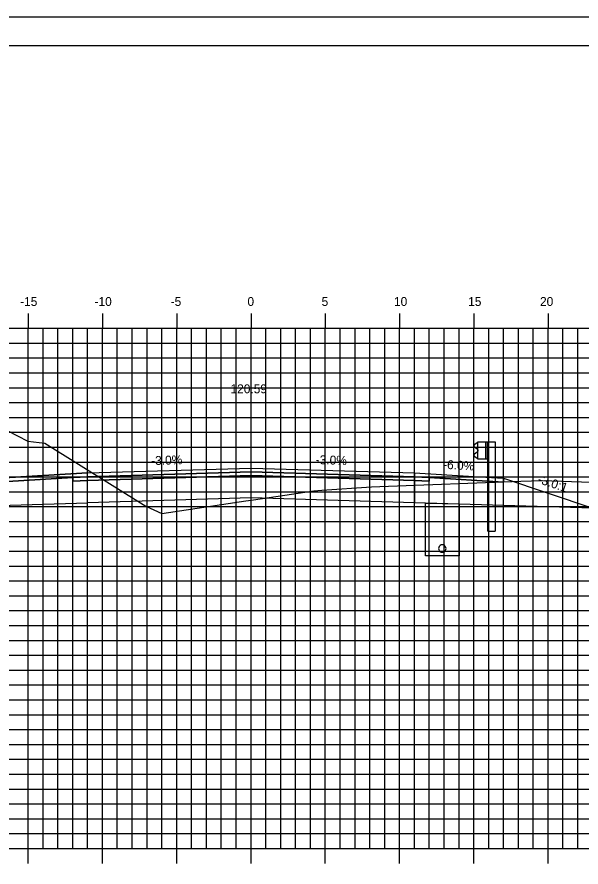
# Model space of a CAD drawing. Extents: x 850598 to 870284, y 366541 to 366651.
# Drawn here: x 859948.9 to 859986.9, y 366594 to 366651.2 of the extents above; entities that cross this region are included whole.
import ezdxf

# ---------------------------------------------------------------- set-up
doc = ezdxf.new("R2010")
doc.units = 0
for name, color, linetype in [('ANNOTATION', 7, 'Continuous'), ('BORDER', 7, 'Continuous'), ('D_Drainage_Underdrain', 7, 'Continuous'), ('D_Drainage_Underdrain_06in', 7, 'Continuous'), ('D_Guardrail_Beam_Rt', 7, 'Continuous'), ('D_Roadway_Centerline', 7, 'Continuous'), ('D_Roadway_Centerline_Text', 7, 'Continuous'), ('D_Roadway_Edge_Shoulder', 7, 'Continuous'), ('D_Roadway_Edge_TW', 7, 'Continuous'), ('D_Roadway_Pavement', 7, 'Continuous'), ('D_Roadway_SubGrade', 7, 'Continuous'), ('H_V ANNOTATION', 7, 'Continuous'), ('MAJOR', 7, 'Continuous'), ('MINOR', 7, 'Continuous'), ('PLOT BOUNDARY', 7, 'Continuous'), ('S_Roadway_Centerline', 7, 'Continuous')]:
    doc.layers.add(name, color=color, linetype=linetype)

msp = doc.modelspace()

# ---------------------------------------------------------------- linework, layer by layer
at = {"layer": 'BORDER'}
msp.add_line((860079.672, 366649.225), (859919.672, 366649.225), dxfattribs=at)
at = {"layer": 'D_Drainage_Underdrain'}
msp.add_lwpolyline([(859978.672, 366618.407), (859978.672, 366614.906), (859976.422, 366614.906), (859976.422, 366618.452)], close=True, dxfattribs=at)
at = {"layer": 'D_Drainage_Underdrain_06in'}
msp.add_lwpolyline([(859977.547, 366615.656), (859977.47, 366615.644), (859977.4, 366615.609), (859977.345, 366615.553), (859977.309, 366615.484), (859977.297, 366615.406), (859977.309, 366615.329), (859977.345, 366615.259), (859977.4, 366615.204), (859977.47, 366615.169), (859977.547, 366615.156), (859977.624, 366615.169), (859977.694, 366615.204), (859977.749, 366615.259), (859977.785, 366615.329), (859977.797, 366615.406), (859977.785, 366615.484), (859977.749, 366615.553), (859977.694, 366615.609), (859977.624, 366615.644)], close=True, dxfattribs=at)
at = {"layer": 'D_Guardrail_Beam_Rt'}
for p, q in [((859979.853, 366622.488), (859979.709, 366622.388)), ((859979.709, 366622.245), (859979.905, 366622.109)), ((859979.943, 366622.508), (859979.869, 366622.495)), ((859979.938, 366622.044), (859979.938, 366621.953)), ((859979.943, 366622.582), (859980.63, 366622.582)), ((859979.943, 366621.416), (859979.943, 366622.582)), ((859980.464, 366622.582), (859980.464, 366621.416)), ((859980.568, 366622.582), (859980.568, 366621.416)), ((859980.63, 366622.582), (859981.101, 366622.582)), ((859980.63, 366622.582), (859980.63, 366621.416)), ((859981.101, 366622.582), (859981.101, 366616.582)), ((859979.905, 366621.889), (859979.709, 366621.753)), ((859979.709, 366621.61), (859979.853, 366621.51)), ((859979.869, 366621.503), (859979.943, 366621.49)), ((859980.63, 366621.416), (859979.943, 366621.416)), ((859980.609, 366616.582), (859980.609, 366621.416)), ((859980.609, 366616.582), (859981.101, 366616.582))]:
    msp.add_line(p, q, dxfattribs=at)
for centre, major_axis, start_param, end_param in [((859979.76, 366622.317), (-0.0877, 0), 5.323254, 7.243116), ((859979.877, 366622.454), (-0.0417, 0), 4.886922, 5.323254), ((859979.859, 366622.044), (0.0789, 0), 0, 0.959931), ((859979.76, 366621.681), (-0.0877, 0), 5.323254, 7.243116), ((859979.877, 366621.544), (-0.0417, 0), 0.959931, 1.396263), ((859979.859, 366621.953), (0.0789, 0), 5.323254, 6.283185)]:
    msp.add_ellipse(centre, major_axis=major_axis, ratio=0.995501, start_param=start_param, end_param=end_param, dxfattribs=at)
at = {"layer": 'D_Roadway_Centerline'}
msp.add_lwpolyline([(859924.672, 366618.704), (859929.472, 366616.304), (859934.283, 366617.907), (859939.472, 366619.637), (859953.672, 366620.489), (859964.672, 366620.819), (859975.672, 366620.489), (859979.672, 366620.249), (859981.672, 366620.129), (859987.672, 366618.129), (860031.515, 366608.243), (860048.263, 366604.467), (860058.125, 366602.243), (860062.125, 366602.243)], dxfattribs=at)
at = {"layer": 'D_Roadway_Edge_Shoulder'}
for points in [[(859953.672, 366620.489), (859939.472, 366619.637), (859939.472, 366619.387), (859952.672, 366620.179), (859953.672, 366620.239)], [(859975.672, 366620.489), (859979.672, 366620.249), (859979.672, 366620.249), (859981.672, 366620.129), (859981.672, 366619.879), (859976.672, 366620.179), (859975.672, 366620.239)]]:
    msp.add_lwpolyline(points, close=True, dxfattribs=at)
at = {"layer": 'D_Roadway_Edge_TW'}
msp.add_lwpolyline([(859953.672, 366620.239), (859953.672, 366620.489), (859964.672, 366620.819), (859975.672, 366620.489), (859975.672, 366620.239), (859964.672, 366620.569)], close=True, dxfattribs=at)
at = {"layer": 'D_Roadway_Pavement'}
for points in [[(859953.672, 366619.989), (859953.672, 366620.239), (859964.672, 366620.569), (859975.672, 366620.239), (859975.672, 366619.989), (859964.672, 366620.319)], [(859953.672, 366620.239), (859952.672, 366620.179), (859952.672, 366619.929), (859953.672, 366619.989)], [(859975.672, 366620.239), (859976.672, 366620.179), (859976.672, 366619.929), (859975.672, 366619.989)]]:
    msp.add_lwpolyline(points, close=True, dxfattribs=at)
at = {"layer": 'D_Roadway_SubGrade'}
for points in [[(859953.672, 366619.989), (859952.672, 366619.929), (859952.672, 366620.179), (859939.472, 366619.387), (859939.472, 366619.637), (859934.283, 366617.907), (859953.672, 366618.489)], [(859953.672, 366618.489), (859953.672, 366619.989), (859964.672, 366620.319), (859975.672, 366619.989), (859975.672, 366618.489), (859964.672, 366618.819)], [(859975.672, 366619.989), (859976.672, 366619.929), (859976.672, 366620.179), (859981.672, 366619.879), (859981.672, 366620.129), (859987.672, 366618.129), (859975.672, 366618.489)]]:
    msp.add_lwpolyline(points, close=True, dxfattribs=at)
at = {"layer": 'MAJOR'}
for p, q in [((859949.672, 366631.227), (859949.672, 366630.225)), ((859949.672, 366631.227), (859949.672, 366630.225)), ((859954.672, 366631.227), (859954.672, 366630.225)), ((859954.672, 366631.227), (859954.672, 366630.225)), ((859959.672, 366631.227), (859959.672, 366630.225)), ((859959.672, 366631.227), (859959.672, 366630.225)), ((859964.672, 366631.227), (859964.672, 366630.225)), ((859964.672, 366631.227), (859964.672, 366630.225)), ((859969.672, 366631.227), (859969.672, 366630.225)), ((859969.672, 366631.227), (859969.672, 366630.225)), ((859974.672, 366631.227), (859974.672, 366630.225)), ((859974.672, 366631.227), (859974.672, 366630.225)), ((859979.672, 366631.227), (859979.672, 366630.225)), ((859979.672, 366631.227), (859979.672, 366630.225)), ((859984.672, 366631.227), (859984.672, 366630.225)), ((859984.672, 366631.227), (859984.672, 366630.225)), ((859924.672, 366630.225), (860064.672, 366630.225)), ((859924.672, 366630.225), (860064.672, 366630.225)), ((859924.672, 366630.225), (860064.672, 366630.225)), ((859924.672, 366630.225), (860064.672, 366630.225)), ((859949.672, 366595.225), (859949.672, 366630.225)), ((859949.672, 366595.225), (859949.672, 366630.225)), ((859954.672, 366595.225), (859954.672, 366630.225)), ((859954.672, 366595.225), (859954.672, 366630.225)), ((859959.672, 366595.225), (859959.672, 366630.225)), ((859959.672, 366595.225), (859959.672, 366630.225)), ((859964.672, 366595.225), (859964.672, 366630.225)), ((859964.672, 366595.225), (859964.672, 366630.225)), ((859969.672, 366595.225), (859969.672, 366630.225)), ((859969.672, 366595.225), (859969.672, 366630.225)), ((859974.672, 366595.225), (859974.672, 366630.225)), ((859974.672, 366595.225), (859974.672, 366630.225)), ((859979.672, 366595.225), (859979.672, 366630.225)), ((859979.672, 366595.225), (859979.672, 366630.225)), ((859984.672, 366595.225), (859984.672, 366630.225)), ((859984.672, 366595.225), (859984.672, 366630.225)), ((859924.672, 366625.225), (860064.672, 366625.225)), ((859924.672, 366625.225), (860064.672, 366625.225)), ((859924.672, 366620.225), (860064.672, 366620.225)), ((859924.672, 366620.225), (860064.672, 366620.225)), ((859924.672, 366615.225), (860064.672, 366615.225)), ((859924.672, 366615.225), (860064.672, 366615.225)), ((859924.672, 366610.225), (860064.672, 366610.225)), ((859924.672, 366610.225), (860064.672, 366610.225)), ((859924.672, 366605.225), (860064.672, 366605.225)), ((859924.672, 366605.225), (860064.672, 366605.225)), ((859924.672, 366600.225), (860064.672, 366600.225)), ((859924.672, 366600.225), (860064.672, 366600.225)), ((859924.672, 366595.225), (860064.672, 366595.225)), ((859924.672, 366595.225), (860064.672, 366595.225)), ((859924.672, 366595.225), (860064.672, 366595.225)), ((859924.672, 366595.225), (860064.672, 366595.225)), ((859949.672, 366594.223), (859949.672, 366595.225)), ((859949.672, 366594.223), (859949.672, 366595.225)), ((859954.672, 366594.223), (859954.672, 366595.225)), ((859954.672, 366594.223), (859954.672, 366595.225)), ((859959.672, 366594.223), (859959.672, 366595.225)), ((859959.672, 366594.223), (859959.672, 366595.225)), ((859964.672, 366594.223), (859964.672, 366595.225)), ((859964.672, 366594.223), (859964.672, 366595.225)), ((859969.672, 366594.223), (859969.672, 366595.225)), ((859969.672, 366594.223), (859969.672, 366595.225)), ((859974.672, 366594.223), (859974.672, 366595.225)), ((859974.672, 366594.223), (859974.672, 366595.225)), ((859979.672, 366594.223), (859979.672, 366595.225)), ((859979.672, 366594.223), (859979.672, 366595.225)), ((859984.672, 366594.223), (859984.672, 366595.225)), ((859984.672, 366594.223), (859984.672, 366595.225))]:
    msp.add_line(p, q, dxfattribs=at)
at = {"layer": 'MINOR'}
for p, q in [((859950.672, 366595.225), (859950.672, 366630.225)), ((859950.672, 366595.225), (859950.672, 366630.225)), ((859951.672, 366595.225), (859951.672, 366630.225)), ((859951.672, 366595.225), (859951.672, 366630.225)), ((859952.672, 366595.225), (859952.672, 366630.225)), ((859952.672, 366595.225), (859952.672, 366630.225)), ((859953.672, 366595.225), (859953.672, 366630.225)), ((859953.672, 366595.225), (859953.672, 366630.225)), ((859955.672, 366595.225), (859955.672, 366630.225)), ((859955.672, 366595.225), (859955.672, 366630.225)), ((859956.672, 366595.225), (859956.672, 366630.225)), ((859956.672, 366595.225), (859956.672, 366630.225)), ((859957.672, 366595.225), (859957.672, 366630.225)), ((859957.672, 366595.225), (859957.672, 366630.225)), ((859958.672, 366595.225), (859958.672, 366630.225)), ((859958.672, 366595.225), (859958.672, 366630.225)), ((859960.672, 366595.225), (859960.672, 366630.225)), ((859960.672, 366595.225), (859960.672, 366630.225)), ((859961.672, 366595.225), (859961.672, 366630.225)), ((859961.672, 366595.225), (859961.672, 366630.225)), ((859962.672, 366595.225), (859962.672, 366630.225)), ((859962.672, 366595.225), (859962.672, 366630.225)), ((859963.672, 366595.225), (859963.672, 366630.225)), ((859963.672, 366595.225), (859963.672, 366630.225)), ((859965.672, 366595.225), (859965.672, 366630.225)), ((859965.672, 366595.225), (859965.672, 366630.225)), ((859966.672, 366595.225), (859966.672, 366630.225)), ((859966.672, 366595.225), (859966.672, 366630.225)), ((859967.672, 366595.225), (859967.672, 366630.225)), ((859967.672, 366595.225), (859967.672, 366630.225)), ((859968.672, 366595.225), (859968.672, 366630.225)), ((859968.672, 366595.225), (859968.672, 366630.225)), ((859970.672, 366595.225), (859970.672, 366630.225)), ((859970.672, 366595.225), (859970.672, 366630.225)), ((859971.672, 366595.225), (859971.672, 366630.225)), ((859971.672, 366595.225), (859971.672, 366630.225)), ((859972.672, 366595.225), (859972.672, 366630.225)), ((859972.672, 366595.225), (859972.672, 366630.225)), ((859973.672, 366595.225), (859973.672, 366630.225)), ((859973.672, 366595.225), (859973.672, 366630.225)), ((859975.672, 366595.225), (859975.672, 366630.225)), ((859975.672, 366595.225), (859975.672, 366630.225)), ((859976.672, 366595.225), (859976.672, 366630.225)), ((859976.672, 366595.225), (859976.672, 366630.225)), ((859977.672, 366595.225), (859977.672, 366630.225)), ((859977.672, 366595.225), (859977.672, 366630.225)), ((859978.672, 366595.225), (859978.672, 366630.225)), ((859978.672, 366595.225), (859978.672, 366630.225)), ((859980.672, 366595.225), (859980.672, 366630.225)), ((859980.672, 366595.225), (859980.672, 366630.225)), ((859981.672, 366595.225), (859981.672, 366630.225)), ((859981.672, 366595.225), (859981.672, 366630.225)), ((859982.672, 366595.225), (859982.672, 366630.225)), ((859982.672, 366595.225), (859982.672, 366630.225)), ((859983.672, 366595.225), (859983.672, 366630.225)), ((859983.672, 366595.225), (859983.672, 366630.225)), ((859985.672, 366595.225), (859985.672, 366630.225)), ((859985.672, 366595.225), (859985.672, 366630.225)), ((859986.672, 366595.225), (859986.672, 366630.225)), ((859986.672, 366595.225), (859986.672, 366630.225)), ((859924.672, 366629.225), (860064.672, 366629.225)), ((859924.672, 366629.225), (860064.672, 366629.225)), ((859924.672, 366628.225), (860064.672, 366628.225)), ((859924.672, 366628.225), (860064.672, 366628.225)), ((859924.672, 366627.225), (860064.672, 366627.225)), ((859924.672, 366627.225), (860064.672, 366627.225)), ((859924.672, 366626.225), (860064.672, 366626.225)), ((859924.672, 366626.225), (860064.672, 366626.225)), ((859924.672, 366624.225), (860064.672, 366624.225)), ((859924.672, 366624.225), (860064.672, 366624.225)), ((859924.672, 366623.225), (860064.672, 366623.225)), ((859924.672, 366623.225), (860064.672, 366623.225)), ((859924.672, 366622.225), (860064.672, 366622.225)), ((859924.672, 366622.225), (860064.672, 366622.225)), ((859924.672, 366621.225), (860064.672, 366621.225)), ((859924.672, 366621.225), (860064.672, 366621.225)), ((859924.672, 366619.225), (860064.672, 366619.225)), ((859924.672, 366619.225), (860064.672, 366619.225)), ((859924.672, 366618.225), (860064.672, 366618.225)), ((859924.672, 366618.225), (860064.672, 366618.225)), ((859924.672, 366617.225), (860064.672, 366617.225)), ((859924.672, 366617.225), (860064.672, 366617.225)), ((859924.672, 366616.225), (860064.672, 366616.225)), ((859924.672, 366616.225), (860064.672, 366616.225)), ((859924.672, 366614.225), (860064.672, 366614.225)), ((859924.672, 366614.225), (860064.672, 366614.225)), ((859924.672, 366613.225), (860064.672, 366613.225)), ((859924.672, 366613.225), (860064.672, 366613.225)), ((859924.672, 366612.225), (860064.672, 366612.225)), ((859924.672, 366612.225), (860064.672, 366612.225)), ((859924.672, 366611.225), (860064.672, 366611.225)), ((859924.672, 366611.225), (860064.672, 366611.225)), ((859924.672, 366609.225), (860064.672, 366609.225)), ((859924.672, 366609.225), (860064.672, 366609.225)), ((859924.672, 366608.225), (860064.672, 366608.225)), ((859924.672, 366608.225), (860064.672, 366608.225)), ((859924.672, 366607.225), (860064.672, 366607.225)), ((859924.672, 366607.225), (860064.672, 366607.225)), ((859924.672, 366606.225), (860064.672, 366606.225)), ((859924.672, 366606.225), (860064.672, 366606.225)), ((859924.672, 366604.225), (860064.672, 366604.225)), ((859924.672, 366604.225), (860064.672, 366604.225)), ((859924.672, 366603.225), (860064.672, 366603.225)), ((859924.672, 366603.225), (860064.672, 366603.225)), ((859924.672, 366602.225), (860064.672, 366602.225)), ((859924.672, 366602.225), (860064.672, 366602.225)), ((859924.672, 366601.225), (860064.672, 366601.225)), ((859924.672, 366601.225), (860064.672, 366601.225)), ((859924.672, 366599.225), (860064.672, 366599.225)), ((859924.672, 366599.225), (860064.672, 366599.225)), ((859924.672, 366598.225), (860064.672, 366598.225)), ((859924.672, 366598.225), (860064.672, 366598.225)), ((859924.672, 366597.225), (860064.672, 366597.225)), ((859924.672, 366597.225), (860064.672, 366597.225)), ((859924.672, 366596.225), (860064.672, 366596.225)), ((859924.672, 366596.225), (860064.672, 366596.225))]:
    msp.add_line(p, q, dxfattribs=at)
at = {"layer": 'PLOT BOUNDARY'}
msp.add_lwpolyline([(859911.579, 366541.166), (860081.579, 366541.166), (860081.579, 366651.166), (859911.579, 366651.166)], close=True, dxfattribs=at)
at = {"layer": 'S_Roadway_Centerline'}
msp.add_lwpolyline([(859924.672, 366621.432), (859925.954, 366620.358), (859926.383, 366620.196), (859926.925, 366619.416), (859927.202, 366619.387), (859944.415, 366619.143), (859945.229, 366619.163), (859945.578, 366619.444), (859948.257, 366623.337), (859949.658, 366622.633), (859950.794, 366622.502), (859957.598, 366618.251), (859958.675, 366617.764), (859964.331, 366618.619), (859964.839, 366618.69), (859968.905, 366619.279), (859969.432, 366619.328), (859972.774, 366619.545), (859973.346, 366619.584), (859982.841, 366619.937), (859984.271, 366619.989), (859994.181, 366619.636)], dxfattribs=at)

# ---------------------------------------------------------------- texts
at = {"layer": 'ANNOTATION'}
for s, rotation, p in [('-3.0%', 1.7184, (859957.96, 366621.018)), ('-3.0%', 358.2816, (859969.02, 366621.089)), ('-6.0%', 356.5664, (859977.589, 366620.776)), ('-3.0:1', 341.5652, (859983.926, 366619.832))]:
    msp.add_text(s, height=0.6, rotation=rotation, dxfattribs=at).set_placement(p)
at = {"layer": 'D_Roadway_Centerline'}
for s, p in [('C', (859964.667, 366620.819)), ('C', (859964.667, 366620.819)), ('L', (859964.672, 366620.812)), ('L', (859964.672, 366620.812))]:
    msp.add_text(s, height=0.0146, dxfattribs=at).set_placement(p)
at = {"layer": 'D_Roadway_Centerline_Text'}
msp.add_text('120.59', height=0.6, dxfattribs=at).set_placement((859963.291, 366625.851))
at = {"layer": 'H_V ANNOTATION'}
for s, p in [('-15', (859949.129, 366631.725)), ('-10', (859954.137, 366631.725)), ('-5', (859959.262, 366631.725)), ('0', (859964.431, 366631.725)), ('5', (859969.423, 366631.725)), ('10', (859974.297, 366631.725)), ('15', (859979.289, 366631.725)), ('20', (859984.126, 366631.725))]:
    msp.add_text(s, height=0.6, dxfattribs=at).set_placement(p)
at = {"layer": 'S_Roadway_Centerline'}
for s, p in [('C', (859984.266, 366619.989)), ('L', (859984.271, 366619.981))]:
    msp.add_text(s, height=0.0146, dxfattribs=at).set_placement(p)

doc.saveas('drawing.dxf')
